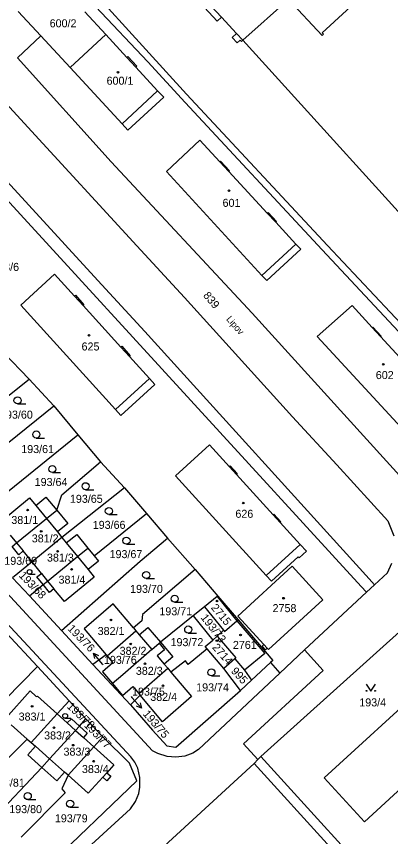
# Model space of a CAD drawing. Extents: x -735249 to -729401, y -1124843 to -1121828.
# Drawn here: x -733364.3 to -733284.9, y -1124132.9 to -1123958.8 of the extents above; entities that cross this region are included whole.
import ezdxf

# ---------------------------------------------------------------- set-up
doc = ezdxf.new("R2010")
doc.units = 0
for name, color, linetype in [('Vrstva 1', 7, 'Continuous'), ('Vrstva 15', 7, 'Continuous'), ('Vrstva 16', 7, 'Continuous'), ('Vrstva 18', 7, 'Continuous'), ('Vrstva 19', 7, 'Continuous'), ('Vrstva 25', 7, 'Continuous'), ('Vrstva 4', 7, 'Continuous')]:
    doc.layers.add(name, color=color, linetype=linetype)

msp = doc.modelspace()

# ---------------------------------------------------------------- linework, layer by layer
at = {"layer": 'Vrstva 1'}
for points in [[(-733272.7, -1123937.62), (-733299.44, -1123962.26)], [(-733321.72, -1123959.78), (-733327.12, -1123953.93)], [(-733306.6, -1123955.1), (-733316.29, -1123963.85)], [(-733299.46, -1123962.83), (-733306.6, -1123955.1)], [(-733359.14, -1123962.92), (-733363.93, -1123957.72)], [(-733349.77, -1123957.84), (-733345.34, -1123962.64)], [(-733320.82, -1123958.94), (-733321.72, -1123959.78)], [(-733317.61, -1123962.42), (-733320.82, -1123958.94)], [(-733361.86, -1123982.27), (-733381.95, -1123960.45)], [(-733364.09, -1123967.59), (-733359.14, -1123962.92)], [(-733359.14, -1123962.92), (-733352.93, -1123969.64)], [(-733345.34, -1123962.64), (-733352.93, -1123969.64)], [(-733345.34, -1123962.64), (-733340.86, -1123967.51)], [(-733318.52, -1123963.26), (-733317.61, -1123962.42)], [(-733317.47, -1123964.39), (-733318.52, -1123963.26)], [(-733299.17, -1123962.56), (-733299.46, -1123962.83)], [(-733299.44, -1123962.26), (-733299.17, -1123962.56)], [(-733316.85, -1123963.82), (-733317.47, -1123964.39)], [(-733316.58, -1123964.11), (-733316.85, -1123963.82)], [(-733316.29, -1123963.85), (-733316.58, -1123964.11)], [(-733316.29, -1123963.85), (-733271.61, -1124013.08)], [(-733364.09, -1123967.59), (-733344.22, -1123989.68)], [(-733340.86, -1123967.51), (-733340.64, -1123967.3)], [(-733340.64, -1123967.3), (-733338.77, -1123969.32)], [(-733341.9, -1123981.56), (-733352.93, -1123969.64)], [(-733338.77, -1123969.32), (-733338.99, -1123969.53)], [(-733338.99, -1123969.53), (-733334.35, -1123974.56)], [(-733334.35, -1123974.56), (-733333.06, -1123975.96)], [(-733333.06, -1123975.96), (-733340.65, -1123982.96)], [(-733361.86, -1123982.27), (-733338.78, -1124007.48)], [(-733340.65, -1123982.96), (-733341.9, -1123981.56)], [(-733332.48, -1123991.72), (-733325.37, -1123985.04)], [(-733325.37, -1123985.04), (-733321.13, -1123989.64)], [(-733321.13, -1123989.64), (-733320.98, -1123989.5)], [(-733320.98, -1123989.5), (-733319.09, -1123991.55)], [(-733344.22, -1123989.68), (-733314.27, -1124021.78)], [(-733312.25, -1124013.8), (-733332.48, -1123991.72)], [(-733319.09, -1123991.55), (-733319.24, -1123991.69)], [(-733319.24, -1123991.69), (-733311.08, -1124000.53)], [(-733443.43, -1123997.61), (-733335.41, -1124114.67)], [(-733340.07, -1124115.95), (-733446.56, -1124001.17)], [(-733311.08, -1124000.53), (-733310.93, -1124000.4)], [(-733310.93, -1124000.4), (-733309.13, -1124002.35)], [(-733309.13, -1124002.35), (-733309.28, -1124002.48)], [(-733309.28, -1124002.48), (-733305, -1124007.12)], [(-733338.78, -1124007.48), (-733328.66, -1124018.48)], [(-733303.98, -1124008.22), (-733311.19, -1124014.88)], [(-733305, -1124007.12), (-733303.98, -1124008.22)], [(-733363.41, -1124020.08), (-733356.26, -1124013.54)], [(-733356.26, -1124013.54), (-733352, -1124018.16)], [(-733311.19, -1124014.88), (-733312.25, -1124013.8)], [(-733352, -1124018.16), (-733351.81, -1124017.99)], [(-733351.81, -1124017.99), (-733349.98, -1124020.01)], [(-733328.66, -1124018.48), (-733305.71, -1124043.8)], [(-733343.32, -1124042.22), (-733363.41, -1124020.08)], [(-733349.98, -1124020.01), (-733350.17, -1124020.17)], [(-733350.17, -1124020.17), (-733342.16, -1124028.99)], [(-733300.48, -1124026.74), (-733293.09, -1124020.17)], [(-733293.09, -1124020.17), (-733288.8, -1124024.83)], [(-733314.27, -1124021.78), (-733281.59, -1124057.8)], [(-733288.8, -1124024.83), (-733288.69, -1124024.73)], [(-733288.69, -1124024.73), (-733286.93, -1124026.64)], [(-733280.1, -1124048.83), (-733300.48, -1124026.74)], [(-733286.93, -1124026.64), (-733287.04, -1124026.74)], [(-733287.04, -1124026.74), (-733278.86, -1124035.63)], [(-733342.16, -1124028.99), (-733341.98, -1124028.82)], [(-733341.98, -1124028.82), (-733340.17, -1124030.82)], [(-733367.08, -1124030.13), (-733361.61, -1124035.78)], [(-733340.17, -1124030.82), (-733340.35, -1124030.98)], [(-733340.35, -1124030.98), (-733336.1, -1124035.67)], [(-733374.19, -1124045.76), (-733361.61, -1124035.78)], [(-733361.61, -1124035.78), (-733356.41, -1124041.46)], [(-733336.1, -1124035.67), (-733334.96, -1124036.92)], [(-733334.96, -1124036.92), (-733342.18, -1124043.48)], [(-733365.92, -1124049.14), (-733356.41, -1124041.46)], [(-733356.41, -1124041.46), (-733351.25, -1124047.65)], [(-733342.18, -1124043.48), (-733343.32, -1124042.22)], [(-733305.71, -1124043.8), (-733296.33, -1124053.97)], [(-733375.25, -1124067.04), (-733351.25, -1124047.65)], [(-733351.25, -1124047.65), (-733346.47, -1124053.37)], [(-733330.56, -1124056.35), (-733323.34, -1124049.77)], [(-733323.34, -1124049.77), (-733319.12, -1124054.4)], [(-733354.69, -1124060.32), (-733346.47, -1124053.37)], [(-733346.47, -1124053.37), (-733341.38, -1124058.88)], [(-733285.53, -1124065.87), (-733296.33, -1124053.97)], [(-733319.12, -1124054.4), (-733318.94, -1124054.23)], [(-733318.94, -1124054.23), (-733317.45, -1124055.86)], [(-733311.33, -1124077.46), (-733330.56, -1124056.35)], [(-733317.45, -1124055.86), (-733317.64, -1124056.03)], [(-733317.64, -1124056.03), (-733309.81, -1124064.62)], [(-733341.38, -1124058.88), (-733354.67, -1124069.43)], [(-733341.38, -1124058.88), (-733336.73, -1124064.34)], [(-733367.82, -1124066.17), (-733361.53, -1124061.02)], [(-733361.53, -1124061.02), (-733360.22, -1124062.62)], [(-733360.22, -1124062.62), (-733358.06, -1124060.85)], [(-733358.06, -1124060.85), (-733355.77, -1124063.61)], [(-733355.77, -1124063.61), (-733354.69, -1124060.32)], [(-733357.96, -1124065.39), (-733355.77, -1124063.61)], [(-733355.77, -1124063.61), (-733353.43, -1124066.44)], [(-733347.84, -1124073.28), (-733336.73, -1124064.34)], [(-733336.73, -1124064.34), (-733332.25, -1124069.53)], [(-733309.81, -1124064.62), (-733309.66, -1124064.49)], [(-733309.66, -1124064.49), (-733308.18, -1124066.12)], [(-733364.3, -1124070.53), (-733357.96, -1124065.39)], [(-733308.18, -1124066.12), (-733308.33, -1124066.25)], [(-733308.33, -1124066.25), (-733304.1, -1124070.87)], [(-733285.53, -1124065.87), (-733284.23, -1124069.06)], [(-733353.43, -1124066.44), (-733355.63, -1124068.24)], [(-733354.67, -1124069.43), (-733361, -1124074.59)], [(-733355.63, -1124068.24), (-733354.67, -1124069.43)], [(-733354.67, -1124069.43), (-733353.73, -1124070.57)], [(-733353.73, -1124070.57), (-733351.52, -1124068.77)], [(-733351.52, -1124068.77), (-733349.15, -1124071.68)], [(-733338.04, -1124074.47), (-733332.25, -1124069.53)], [(-733332.25, -1124069.53), (-733326.42, -1124076.22)], [(-733365.24, -1124071.3), (-733364.3, -1124070.53)], [(-733363.82, -1124073.06), (-733365.24, -1124071.3)], [(-733304.1, -1124070.87), (-733302.79, -1124072.33)], [(-733362.9, -1124072.26), (-733363.82, -1124073.06)], [(-733361, -1124074.59), (-733362.9, -1124072.26)], [(-733351.36, -1124073.48), (-733349.15, -1124071.68)], [(-733349.15, -1124071.68), (-733347.84, -1124073.28)], [(-733302.79, -1124072.33), (-733304.35, -1124073.74)], [(-733361, -1124074.59), (-733365.13, -1124077.95)], [(-733358.99, -1124077.06), (-733361, -1124074.59)], [(-733357.7, -1124078.65), (-733351.36, -1124073.48)], [(-733354.75, -1124089.15), (-733338.04, -1124074.47)], [(-733346.91, -1124074.43), (-733349.11, -1124076.23)], [(-733347.84, -1124073.28), (-733346.91, -1124074.43)], [(-733304.55, -1124073.52), (-733310.22, -1124078.68)], [(-733304.35, -1124073.74), (-733304.55, -1124073.52)], [(-733285.58, -1124076.88), (-733284.65, -1124074.84)], [(-733349.11, -1124076.23), (-733347.79, -1124077.86)], [(-733326.42, -1124076.22), (-733337.53, -1124085.73)], [(-733326.42, -1124076.22), (-733321.56, -1124081.85)], [(-733317.35, -1124086.09), (-733305.82, -1124075.5)], [(-733305.82, -1124075.5), (-733299.29, -1124082.63)], [(-733361.57, -1124081.79), (-733365.13, -1124077.95)], [(-733359.95, -1124077.79), (-733358.99, -1124077.06)], [(-733358.64, -1124079.41), (-733359.95, -1124077.79)], [(-733347.79, -1124077.86), (-733354.13, -1124082.98)], [(-733310.22, -1124078.68), (-733311.33, -1124077.46)], [(-733285.58, -1124076.88), (-733288.33, -1124079.46)], [(-733361.57, -1124081.79), (-733358.64, -1124079.41)], [(-733358.64, -1124079.41), (-733357.7, -1124078.65)], [(-733357.31, -1124081.06), (-733358.64, -1124079.41)], [(-733288.33, -1124079.46), (-733290.02, -1124081.04)], [(-733354.75, -1124089.15), (-733361.57, -1124081.79)], [(-733356.37, -1124080.29), (-733357.31, -1124081.06)], [(-733354.13, -1124082.98), (-733356.37, -1124080.29)], [(-733321.56, -1124081.85), (-733321.7, -1124081.96)], [(-733321.56, -1124081.85), (-733317.28, -1124086.88)], [(-733312.42, -1124115.94), (-733273.21, -1124080.62)], [(-733290.02, -1124081.04), (-733303.19, -1124093.28)], [(-733343.78, -1124083.51), (-733349.93, -1124088.83)], [(-733339.46, -1124088.61), (-733343.78, -1124083.51)], [(-733321.7, -1124081.96), (-733324.41, -1124084.14)], [(-733299.29, -1124082.63), (-733310.82, -1124093.22)], [(-733324.41, -1124084.14), (-733326.78, -1124086.04)], [(-733324.41, -1124084.14), (-733320.39, -1124089.12)], [(-733337.68, -1124087.11), (-733339.46, -1124088.61)], [(-733337.53, -1124085.73), (-733337.68, -1124087.11)], [(-733326.78, -1124086.04), (-733333.77, -1124091.62)], [(-733326.78, -1124086.04), (-733322.67, -1124091.19)], [(-733320.19, -1124089.36), (-733317.52, -1124087.09)], [(-733317.52, -1124087.09), (-733317.28, -1124086.88)], [(-733311.83, -1124092.12), (-733317.35, -1124086.09)], [(-733317.28, -1124086.88), (-733309.94, -1124095.51)], [(-733349.93, -1124088.83), (-733345.3, -1124094.3)], [(-733339.46, -1124088.61), (-733338.95, -1124089.21)], [(-733338.24, -1124090.05), (-733336.41, -1124088.5)], [(-733336.41, -1124088.5), (-733333.77, -1124091.62)], [(-733366.4, -1124089.74), (-733359.83, -1124096.83)], [(-733348.07, -1124096.35), (-733354.75, -1124089.15)], [(-733345.09, -1124094.54), (-733338.95, -1124089.21)], [(-733338.95, -1124089.21), (-733338.24, -1124090.05)], [(-733322.67, -1124091.19), (-733321.73, -1124090.39)], [(-733321.73, -1124090.39), (-733320.39, -1124089.12)], [(-733321.73, -1124090.39), (-733317.73, -1124094.96)], [(-733320.39, -1124089.12), (-733320.19, -1124089.36)], [(-733335.58, -1124093.19), (-733334.05, -1124091.86)], [(-733334.05, -1124091.86), (-733333.77, -1124091.62)], [(-733333.77, -1124091.62), (-733331.11, -1124094.77)], [(-733324.28, -1124092.57), (-733322.67, -1124091.19)], [(-733312.2, -1124092.45), (-733311.83, -1124092.12)], [(-733335.58, -1124093.19), (-733341.72, -1124098.54)], [(-733323.85, -1124093.07), (-733327.84, -1124096.38)], [(-733323.85, -1124093.07), (-733324.28, -1124092.57)], [(-733320.33, -1124097.2), (-733323.85, -1124093.07)], [(-733311.46, -1124093.26), (-733312.2, -1124092.45)], [(-733311.09, -1124092.93), (-733311.46, -1124093.26)], [(-733310.82, -1124093.22), (-733311.09, -1124092.93)], [(-733308.39, -1124098.24), (-733303.19, -1124093.28)], [(-733303.19, -1124093.28), (-733299.22, -1124097.63)], [(-733345.3, -1124094.3), (-733348.07, -1124096.35)], [(-733345.3, -1124094.3), (-733345.09, -1124094.54)], [(-733345.09, -1124094.54), (-733343.83, -1124096.02)], [(-733331.11, -1124094.77), (-733332.93, -1124096.32)], [(-733328.46, -1124095.61), (-733331.53, -1124097.98)], [(-733327.84, -1124096.38), (-733328.46, -1124095.61)], [(-733317.99, -1124095.18), (-733320.33, -1124097.2)], [(-733317.73, -1124094.96), (-733317.99, -1124095.18)], [(-733317.99, -1124095.18), (-733315.91, -1124097.61)], [(-733309.94, -1124095.51), (-733310.38, -1124095.92)], [(-733359.83, -1124096.83), (-733376.85, -1124114.08)], [(-733353.11, -1124104.06), (-733359.83, -1124096.83)], [(-733344.12, -1124100.62), (-733348.07, -1124096.35)], [(-733343.83, -1124096.02), (-733346.06, -1124097.92)], [(-733338.35, -1124102.53), (-733332.2, -1124097.18)], [(-733332.93, -1124096.32), (-733332.2, -1124097.18)], [(-733332.2, -1124097.18), (-733331.53, -1124097.98)], [(-733316.8, -1124101.87), (-733320.33, -1124097.2)], [(-733315.91, -1124097.61), (-733314.44, -1124099.72)], [(-733310.38, -1124095.92), (-733314.44, -1124099.72)], [(-733310.38, -1124095.92), (-733308.39, -1124098.24)], [(-733346.06, -1124097.92), (-733343.92, -1124100.44)], [(-733341.72, -1124098.54), (-733342.68, -1124099.37)], [(-733331.53, -1124097.98), (-733327.15, -1124103.15)], [(-733308.39, -1124098.24), (-733325.66, -1124114.41)], [(-733299.22, -1124097.63), (-733316.15, -1124113.22)], [(-733343.92, -1124100.44), (-733344.12, -1124100.62)], [(-733340.11, -1124104.94), (-733344.12, -1124100.62)], [(-733342.68, -1124099.37), (-733343.92, -1124100.44)], [(-733343.92, -1124100.44), (-733341.79, -1124102.94)], [(-733341.79, -1124102.94), (-733339.59, -1124101.08)], [(-733339.59, -1124101.08), (-733338.35, -1124102.53)], [(-733314.44, -1124099.72), (-733316.8, -1124101.87)], [(-733299.02, -1124120.41), (-733277.05, -1124100.32)], [(-733366.53, -1124107.74), (-733361.37, -1124101.98)], [(-733361.37, -1124101.98), (-733360.13, -1124103.18)], [(-733338.35, -1124102.53), (-733338.04, -1124102.91)], [(-733330.51, -1124113.92), (-733316.8, -1124101.87)], [(-733360.13, -1124103.18), (-733359.87, -1124103.11)], [(-733359.87, -1124103.11), (-733355.66, -1124106.88)], [(-733355.66, -1124106.88), (-733353.11, -1124104.06)], [(-733349.55, -1124107.9), (-733353.11, -1124104.06)], [(-733338.04, -1124102.91), (-733340.11, -1124104.94)], [(-733333.29, -1124108.52), (-733338.04, -1124102.91)], [(-733327.15, -1124103.15), (-733333.29, -1124108.52)], [(-733340.11, -1124104.94), (-733335.43, -1124110.29)], [(-733361.18, -1124112.95), (-733355.66, -1124106.88)], [(-733355.66, -1124106.88), (-733353.53, -1124108.78)], [(-733353.53, -1124108.78), (-733352.62, -1124107.92)], [(-733352.62, -1124107.92), (-733350.95, -1124109.45)], [(-733350.95, -1124109.45), (-733349.55, -1124107.9)], [(-733345.98, -1124111.75), (-733349.55, -1124107.9)], [(-733362.03, -1124112.2), (-733365.4, -1124109.2)], [(-733351.77, -1124110.36), (-733350.95, -1124109.45)], [(-733350.95, -1124109.45), (-733349.27, -1124110.98)], [(-733268.56, -1124109.63), (-733290.47, -1124129.75)], [(-733357.27, -1124116.42), (-733351.77, -1124110.36)], [(-733349.27, -1124110.98), (-733350.08, -1124111.87)], [(-733335.43, -1124110.29), (-733332.42, -1124113.67)], [(-733373.14, -1124123.17), (-733362.03, -1124112.2)], [(-733362.03, -1124112.2), (-733361.18, -1124112.95)], [(-733361.18, -1124112.95), (-733360.29, -1124113.74)], [(-733350.08, -1124111.87), (-733347.88, -1124113.84)], [(-733347.88, -1124113.84), (-733345.98, -1124111.75)], [(-733340.35, -1124117.33), (-733345.98, -1124111.75)], [(-733313.06, -1124116.54), (-733316.15, -1124113.22)], [(-733360.29, -1124113.74), (-733361.9, -1124115.56)], [(-733347.88, -1124113.84), (-733353.36, -1124119.89)], [(-733347.88, -1124113.84), (-733343.64, -1124117.64)], [(-733334.32, -1124115.27), (-733335.41, -1124114.67)], [(-733332.42, -1124113.67), (-733330.51, -1124113.92)], [(-733325.66, -1124114.41), (-733326.9, -1124115.17)], [(-733361.9, -1124115.56), (-733358.9, -1124118.22)], [(-733358.9, -1124118.22), (-733357.27, -1124116.42)], [(-733339.17, -1124117.11), (-733340.07, -1124115.95)], [(-733332.33, -1124115.94), (-733334.32, -1124115.27)], [(-733330.47, -1124116.05), (-733332.33, -1124115.94)], [(-733328.56, -1124115.81), (-733330.47, -1124116.05)], [(-733326.9, -1124115.17), (-733328.56, -1124115.81)], [(-733313.06, -1124116.54), (-733313.9, -1124117.42)], [(-733312.42, -1124115.94), (-733313.06, -1124116.54)], [(-733369.52, -1124129.43), (-733358.9, -1124118.22)], [(-733369.46, -1124168.39), (-733313.9, -1124117.42)], [(-733355.73, -1124121.04), (-733358.9, -1124118.22)], [(-733343.64, -1124117.64), (-733345.16, -1124119.36)], [(-733338.77, -1124121.04), (-733340.35, -1124117.33)], [(-733338.58, -1124118.38), (-733339.17, -1124117.11)], [(-733338.12, -1124120.38), (-733338.58, -1124118.38)], [(-733313.9, -1124117.42), (-733297.7, -1124135.21)], [(-733354.12, -1124119.22), (-733355.73, -1124121.04)], [(-733353.36, -1124119.89), (-733354.66, -1124122.76)], [(-733353.36, -1124119.89), (-733354.12, -1124119.22)], [(-733349.11, -1124123.67), (-733353.36, -1124119.89)], [(-733345.16, -1124119.36), (-733344.25, -1124120.11)], [(-733344.25, -1124120.11), (-733345.16, -1124121.09)], [(-733357.91, -1124139.49), (-733338.77, -1124121.04)], [(-733345.99, -1124120.3), (-733349.11, -1124123.67)], [(-733345.16, -1124121.09), (-733345.99, -1124120.3)], [(-733338.1, -1124122.42), (-733338.12, -1124120.38)], [(-733290.47, -1124129.75), (-733299.02, -1124120.41)], [(-733353.96, -1124123.6), (-733363.34, -1124133.01)], [(-733354.66, -1124122.76), (-733353.96, -1124123.6)], [(-733338.36, -1124123.75), (-733338.1, -1124122.42)], [(-733339.02, -1124125.49), (-733338.36, -1124123.75)], [(-733375.85, -1124159.61), (-733340.14, -1124127.01)], [(-733340.14, -1124127.01), (-733339.02, -1124125.49)]]:
    msp.add_lwpolyline(points, dxfattribs=at)
at = {"layer": 'Vrstva 16'}
for points in [[(-733345.94, -1124096.44), (-733346.05, -1124096.31)], [(-733339.98, -1124103.18), (-733339.79, -1124103.39)]]:
    msp.add_lwpolyline(points, dxfattribs=at)
at = {"layer": 'Vrstva 25'}
for points in [[(-733364.08, -1124041.06), (-733362.33, -1124041.06)], [(-733360.09, -1124048.29), (-733358.34, -1124048.29)], [(-733356.68, -1124055.63), (-733354.93, -1124055.63)], [(-733349.63, -1124059.28), (-733347.88, -1124059.28)], [(-733344.7, -1124064.55), (-733342.95, -1124064.55)], [(-733340.96, -1124070.84), (-733339.21, -1124070.84)], [(-733361.52, -1124077.23), (-733360.347, -1124077.23)], [(-733336.78, -1124078.14), (-733335.03, -1124078.14)], [(-733330.75, -1124083.16), (-733329, -1124083.16)], [(-733327.86, -1124089.7), (-733326.11, -1124089.7)], [(-733346.05, -1124096.31), (-733347.95, -1124093.989)], [(-733347.703, -1124095.08), (-733347.95, -1124093.989), (-733346.929, -1124094.446)], [(-733322.93, -1124098.8), (-733321.18, -1124098.8)], [(-733290.1, -1124100.57), (-733289.1, -1124102.07), (-733288.1, -1124100.57)], [(-733339.79, -1124103.39), (-733337.783, -1124105.619)], [(-733338.081, -1124104.541), (-733337.783, -1124105.619), (-733338.824, -1124105.21)], [(-733353.97, -1124107.79), (-733352.797, -1124107.79)], [(-733361.91, -1124125.07), (-733360.16, -1124125.07)], [(-733352.91, -1124126.69), (-733351.16, -1124126.69)]]:
    msp.add_lwpolyline(points, dxfattribs=at)
for centre, radius in [((-733342.76, -1123970.63), 0.175), ((-733319.22, -1123995.8), 0.175), ((-733348.9, -1124026.49), 0.175), ((-733286.47, -1124032.65), 0.175), ((-733364.08, -1124040.31), 0.75), ((-733360.09, -1124047.54), 0.75), ((-733356.68, -1124054.88), 0.75), ((-733349.63, -1124058.53), 0.75), ((-733316.17, -1124062.1), 0.175), ((-733361.94, -1124063.58), 0.175), ((-733344.7, -1124063.8), 0.75), ((-733359.05, -1124068.1), 0.175), ((-733340.96, -1124070.09), 0.75), ((-733355.57, -1124072.35), 0.175), ((-733361.52, -1124076.728), 0.503), ((-733352.6, -1124076.18), 0.175), ((-733336.78, -1124077.39), 0.75), ((-733330.75, -1124082.41), 0.75), ((-733321.74, -1124082.9), 0.175), ((-733307.64, -1124082.3), 0.175), ((-733344.26, -1124086.91), 0.175), ((-733327.86, -1124088.95), 0.75), ((-733316.75, -1124090.11), 0.175), ((-733340.06, -1124092.01), 0.175), ((-733321.78, -1124091.31), 0.175), ((-733337.04, -1124096.22), 0.175), ((-733322.93, -1124098.05), 0.75), ((-733333.22, -1124100.9), 0.175), ((-733290, -1124101.97), 0.1), ((-733288.2, -1124101.97), 0.1), ((-733360.98, -1124105.25), 0.175), ((-733353.97, -1124107.288), 0.503), ((-733356.35, -1124109.8), 0.175), ((-733352.27, -1124113.5), 0.175), ((-733347.91, -1124116.91), 0.175), ((-733361.91, -1124124.32), 0.75), ((-733352.91, -1124125.94), 0.75)]:
    msp.add_circle(centre, radius, dxfattribs=at)
at = {"layer": 'Vrstva 4'}
for points in [[(-733357.73, -1123942.8), (-733328.19, -1123975.27)], [(-733326.22, -1123953.09), (-733320.82, -1123958.94)], [(-733347.5, -1123956.69), (-733336.45, -1123968.41)], [(-733397.99, -1123959.3), (-733347.06, -1124014.83)], [(-733399.68, -1123961.33), (-733291.17, -1124079.79)], [(-733317.61, -1123962.42), (-733316.29, -1123963.85)], [(-733340.86, -1123967.51), (-733338.99, -1123969.53)], [(-733328.48, -1123977.1), (-733336.45, -1123968.41)], [(-733341.9, -1123981.56), (-733334.35, -1123974.56)], [(-733328.19, -1123975.27), (-733298.31, -1124007.39)], [(-733328.48, -1123977.1), (-733299.43, -1124008.35)], [(-733321.13, -1123989.64), (-733319.24, -1123991.69)], [(-733311.08, -1124000.53), (-733309.28, -1124002.48)], [(-733312.25, -1124013.8), (-733305, -1124007.12)], [(-733299.43, -1124008.35), (-733275.19, -1124034.3)], [(-733298.31, -1124007.39), (-733275.01, -1124032.17)], [(-733347.06, -1124014.83), (-733337.08, -1124025.71)], [(-733352, -1124018.16), (-733350.17, -1124020.17)], [(-733337.08, -1124025.71), (-733289.5, -1124078.17)], [(-733288.8, -1124024.83), (-733287.04, -1124026.74)], [(-733342.16, -1124028.99), (-733340.35, -1124030.98)], [(-733336.1, -1124035.67), (-733343.32, -1124042.22)], [(-733319.12, -1124054.4), (-733317.64, -1124056.03)], [(-733360.22, -1124062.62), (-733357.96, -1124065.39)], [(-733357.96, -1124065.39), (-733355.63, -1124068.24)], [(-733309.81, -1124064.62), (-733308.33, -1124066.25)], [(-733365.62, -1124068.9), (-733364.3, -1124070.53)], [(-733364.3, -1124070.53), (-733362.9, -1124072.26)], [(-733353.73, -1124070.57), (-733351.36, -1124073.48)], [(-733304.1, -1124070.87), (-733311.33, -1124077.46)], [(-733351.36, -1124073.48), (-733349.11, -1124076.23)], [(-733358.99, -1124077.06), (-733357.7, -1124078.65)], [(-733288.33, -1124079.46), (-733289.5, -1124078.17)], [(-733357.7, -1124078.65), (-733356.37, -1124080.29)], [(-733290.02, -1124081.04), (-733291.17, -1124079.79)], [(-733321.7, -1124081.96), (-733317.52, -1124087.09)], [(-733317.52, -1124087.09), (-733311.62, -1124094.02)], [(-733338.24, -1124090.05), (-733335.58, -1124093.19)], [(-733334.05, -1124091.86), (-733332.86, -1124093.25)], [(-733311.83, -1124092.12), (-733311.09, -1124092.93)], [(-733332.86, -1124093.25), (-733334.42, -1124094.57)], [(-733311.62, -1124094.02), (-733315.91, -1124097.61)], [(-733334.42, -1124094.57), (-733332.93, -1124096.32)], [(-733353.53, -1124108.78), (-733351.77, -1124110.36)], [(-733351.77, -1124110.36), (-733350.08, -1124111.87)], [(-733360.29, -1124113.74), (-733357.27, -1124116.42)], [(-733357.27, -1124116.42), (-733354.12, -1124119.22)], [(-733312.42, -1124115.94), (-733283.38, -1124147.86)], [(-733345.16, -1124119.36), (-733345.99, -1124120.3)]]:
    msp.add_lwpolyline(points, dxfattribs=at)

# ---------------------------------------------------------------- texts
at = {"layer": 'Vrstva 15'}
msp.add_text('Lipov\xa0', height=1.4, rotation=310.80247, dxfattribs=at).set_placement((-733319.878, -1124023.12))
at = {"layer": 'Vrstva 16'}
for s, rotation, p in [('193/76', 314.3025, (-733353.573, -1124088.893)), ('193/75', 310.70247, (-733337.588, -1124106.94))]:
    msp.add_text(s, height=1.7, rotation=rotation, dxfattribs=at).set_placement(p)
at = {"layer": 'Vrstva 18'}
for s, p in [('193/6', (-733369.44, -1124012.82)), ('193/60', (-733367.79, -1124044.18)), ('193/61', (-733363.29, -1124051.49)), ('193/64', (-733360.44, -1124058.48)), ('193/65', (-733352.96, -1124062.05)), ('193/66', (-733348.12, -1124067.58)), ('193/67', (-733344.55, -1124073.79)), ('193/69', (-733366.88, -1124075.21)), ('193/70', (-733340.19, -1124081.17)), ('193/71', (-733333.98, -1124085.93)), ('193/72', (-733331.61, -1124092.48)), ('193/76', (-733345.74, -1124096.24)), ('193/74', (-733326.17, -1124102.08)), ('193/75', (-733339.78, -1124102.98)), ('193/4', (-733291.56, -1124105.27)), ('193/81', (-733369.49, -1124122.32)), ('193/80', (-733365.84, -1124127.93)), ('193/79', (-733356.15, -1124129.88))]:
    msp.add_text(s, height=1.7, dxfattribs=at).set_placement(p)
for s, rotation, p in [('839', 310.00247, (-733324.799, -1124018.094)), ('193/68', 314.0025, (-733363.898, -1124077.604)), ('193/73', 308.00245, (-733325.3, -1124086.464)), ('995', 312.70249, (-733318.898, -1124097.891)), ('193/78', 316.80252, (-733353.718, -1124105.442)), ('193/77', 314.4025, (-733350.078, -1124109.392))]:
    msp.add_text(s, height=1.7, rotation=rotation, dxfattribs=at).set_placement(p)
at = {"layer": 'Vrstva 19'}
for s, p in [('600/2', (-733357.26, -1123961.1)), ('600/1', (-733345.18, -1123973.29)), ('601', (-733320.57, -1123999.22)), ('625', (-733350.49, -1124029.71)), ('602', (-733288.06, -1124035.78)), ('626', (-733317.85, -1124065.23)), ('381/1', (-733365.39, -1124066.54)), ('381/2', (-733361.06, -1124070.45)), ('381/3', (-733357.83, -1124074.53)), ('381/4', (-733355.37, -1124079.21)), ('2758', (-733309.96, -1124085.26)), ('382/1', (-733347.08, -1124090.11)), ('2761', (-733318.38, -1124093.07)), ('382/2', (-733342.41, -1124094.32)), ('382/3', (-733338.97, -1124098.57)), ('382/4', (-733335.91, -1124104.1)), ('383/1', (-733363.84, -1124108.28)), ('383/2', (-733358.44, -1124112.28)), ('383/3', (-733354.32, -1124115.72)), ('383/4', (-733350.41, -1124119.42))]:
    msp.add_text(s, height=1.7, dxfattribs=at).set_placement(p)
for s, rotation, p in [('2715', 310.00247, (-733323.139, -1124084.364)), ('2714', 311.40248, (-733322.878, -1124092.817))]:
    msp.add_text(s, height=1.7, rotation=rotation, dxfattribs=at).set_placement(p)

doc.saveas('drawing.dxf')
